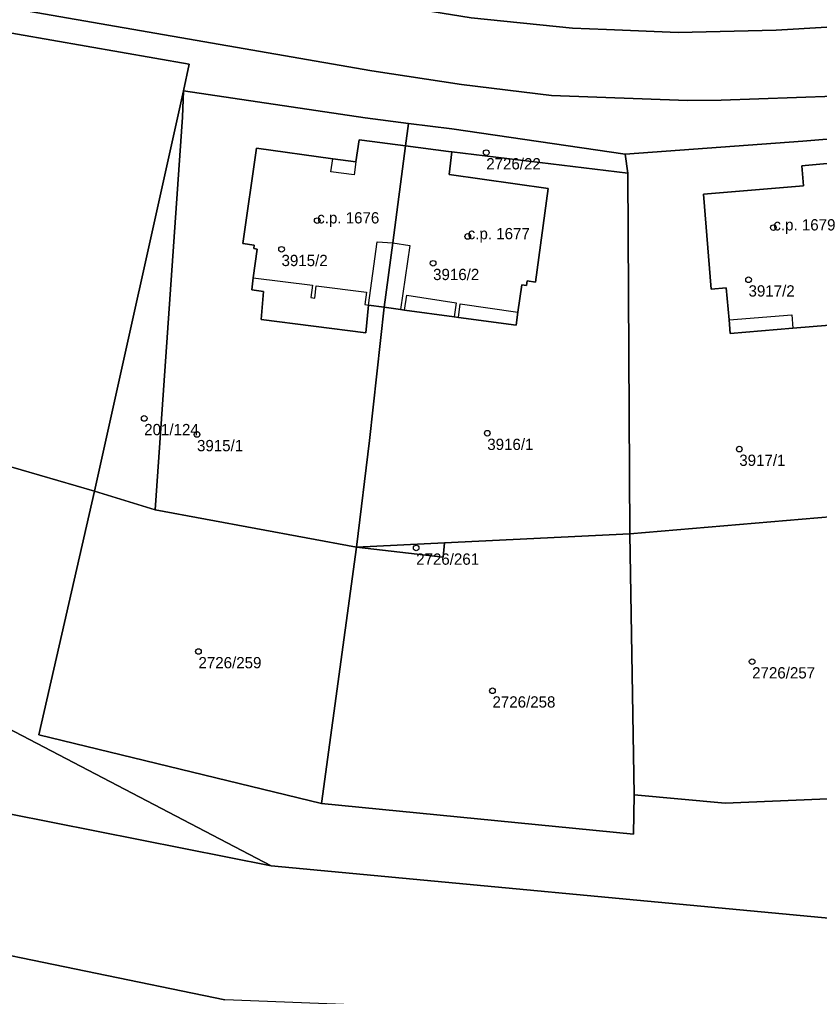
# Model space of a CAD drawing. Extents: x -878211 to -870363, y -1058464 to -1052522.
# Drawn here: x -873441.8 to -873370.9, y -1055893.9 to -1055807.3 of the extents above; entities that cross this region are included whole.
import ezdxf

# ---------------------------------------------------------------- set-up
doc = ezdxf.new("R2010")
doc.units = 0
for name, color, linetype in [('Vrstva 50', 7, 'Continuous'), ('Vrstva 51', 7, 'Continuous'), ('Vrstva 52', 7, 'Continuous')]:
    doc.layers.add(name, color=color, linetype=linetype)

msp = doc.modelspace()

# ---------------------------------------------------------------- linework, layer by layer
at = {"layer": 'Vrstva 50'}
for centre in [(-873400.41, -1055819.09994), (-873415.39, -1055825.12994), (-873374.97, -1055825.74994), (-873402.05, -1055826.52994), (-873418.55, -1055827.66994), (-873405.12, -1055828.90994), (-873377.17, -1055830.36994), (-873430.72, -1055842.65994), (-873426.04, -1055844.07994), (-873400.32, -1055843.96994), (-873377.99, -1055845.37994), (-873406.62, -1055854.13994), (-873425.91, -1055863.31994), (-873376.85, -1055864.21994), (-873399.86, -1055866.79994)]:
    msp.add_circle(centre, 0.25, dxfattribs=at)
at = {"layer": 'Vrstva 51'}
for points in [[(-873356.84, -1055803.41), (-873371.16, -1055804.22), (-873385.11, -1055804.82), (-873399.45, -1055803.39), (-873414.63, -1055800.99), (-873437.47, -1055797.08), (-873438.57, -1055795.04), (-873438.96, -1055798.82), (-873439.35, -1055800.68), (-873410.38, -1055805.78), (-873401.75, -1055807.14), (-873392.77, -1055808.06), (-873389.75, -1055808.18), (-873383.39, -1055808.45), (-873374.72, -1055808.25), (-873358.27, -1055807.27)], [(-873358.27, -1055807.27), (-873374.72, -1055808.25), (-873383.39, -1055808.45), (-873389.75, -1055808.18), (-873392.77, -1055808.06), (-873401.75, -1055807.14), (-873410.38, -1055805.78), (-873439.35, -1055800.68), (-873441, -1055806.55), (-873410.56, -1055811.85), (-873402.6, -1055813.06), (-873394.63, -1055814.05), (-873382.57, -1055814.48), (-873379.59, -1055814.46), (-873369.57, -1055814.1)], [(-873228.36, -1055803.11), (-873252.6, -1055804.97), (-873272.75, -1055806.45), (-873311.4, -1055809.36), (-873348.97, -1055812.62), (-873353.97, -1055813.04), (-873369.57, -1055814.1), (-873379.59, -1055814.46), (-873382.57, -1055814.48), (-873394.63, -1055814.05), (-873402.6, -1055813.06), (-873410.56, -1055811.85), (-873441, -1055806.55), (-873444.64, -1055805.92)], [(-873445.03, -1055808.06), (-873426.74, -1055811.25), (-873427.25, -1055813.63), (-873411.15, -1055816.03), (-873407.3, -1055816.51), (-873403.46, -1055816.99), (-873388.1, -1055819.24), (-873372.36, -1055818.09), (-873368.44, -1055817.76)], [(-873572.66, -1055832.58), (-873532.49, -1055847.79), (-873494.37, -1055856.31), (-873475.69, -1055863.48), (-873446.58, -1055876.95), (-873419.46, -1055882.31), (-873457.13, -1055862.63), (-873486.44, -1055849.24), (-873485.45, -1055854.05), (-873496.02, -1055850.02), (-873491.89, -1055847.77), (-873491.22, -1055847.15), (-873495.61, -1055845.09), (-873503.42, -1055845.52), (-873516.55, -1055843.16), (-873533.06, -1055839.38), (-873569.25, -1055826.74)], [(-873330.3, -1055877.31), (-873343.66, -1055878.5), (-873357.81, -1055879.54), (-873362.81, -1055879.9), (-873363.16, -1055876.07), (-873379.23, -1055876.76), (-873387.31, -1055876.01), (-873387.36, -1055879.5), (-873415, -1055876.78), (-873440.06, -1055870.7), (-873435.13, -1055849.12), (-873453.03, -1055843.9)], [(-873206.35, -1055871.82), (-873238.81, -1055874.13), (-873272.62, -1055876.76), (-873319.29, -1055881.6), (-873369.75, -1055886.98), (-873419.46, -1055882.31), (-873446.58, -1055876.95), (-873475.69, -1055863.48), (-873478.4, -1055869.98), (-873529.79, -1055858.97), (-873567.25, -1055854.5), (-873571.01, -1055846.23), (-873588.63, -1055857.43), (-873597.32, -1055860.12), (-873629.99, -1055867.31), (-873636.76, -1055866.47), (-873681.56, -1055883.48), (-873691.62, -1055888.34), (-873700.03, -1055890.78), (-873702.52, -1055891.99), (-873711.6, -1055894.4)], [(-873457.13, -1055862.63), (-873419.46, -1055882.31), (-873369.75, -1055886.98), (-873319.29, -1055881.6), (-873272.62, -1055876.76), (-873238.81, -1055874.13), (-873206.35, -1055871.82)], [(-873679.05, -1055894.69), (-873665.65, -1055889.77), (-873657.05, -1055890.72), (-873652.22, -1055888.94), (-873625.69, -1055879.65), (-873615.84, -1055874.89), (-873585.98, -1055871.63), (-873562.38, -1055871.95), (-873549.49, -1055872.12), (-873523.82, -1055874.96), (-873485.18, -1055881.48), (-873423.56, -1055894.2)]]:
    msp.add_lwpolyline(points, dxfattribs=at)
for points in [[(-873427.25, -1055813.63), (-873426.74, -1055811.25), (-873445.03, -1055808.06), (-873447.43, -1055807.87), (-873448.9, -1055808.16), (-873454.52, -1055810.15), (-873457.45, -1055810.82), (-873459.45, -1055810.86), (-873460.97, -1055810.74), (-873488.37, -1055805.45), (-873513.44, -1055800.6), (-873530.57, -1055797.26), (-873532.43, -1055797.1), (-873542.31, -1055797.89), (-873542.8, -1055798.26), (-873542.9, -1055798.97), (-873542.67, -1055799.69), (-873514.24, -1055815.7), (-873480.66, -1055834.71), (-873478.24, -1055835.66), (-873452.07, -1055842.06), (-873453.03, -1055843.9), (-873435.13, -1055849.12)], [(-873429.76, -1055850.77), (-873427.34, -1055815.96), (-873427.25, -1055813.63), (-873435.13, -1055849.12)], [(-873411.91, -1055854.07), (-873410.77, -1055844.61), (-873409.46, -1055832.81), (-873410.83, -1055832.62), (-873411.09, -1055835.07), (-873420.36, -1055833.88), (-873420.14, -1055831.4), (-873421.19, -1055831.26), (-873421.06, -1055830.19), (-873420.71, -1055827.65), (-873421.01, -1055827.61), (-873420.97, -1055827.31), (-873421.99, -1055827.16), (-873420.78, -1055818.71), (-873414.01, -1055819.66), (-873411.98, -1055819.92), (-873411.67, -1055817.98), (-873411.43, -1055818.01), (-873407.56, -1055818.5), (-873407.3, -1055816.51), (-873411.15, -1055816.03), (-873427.25, -1055813.63), (-873427.34, -1055815.96), (-873429.76, -1055850.77)], [(-873403.77, -1055819), (-873403.46, -1055819.04), (-873387.86, -1055820.91), (-873388.1, -1055819.24), (-873403.46, -1055816.99), (-873407.3, -1055816.51), (-873407.56, -1055818.5)], [(-873409.46, -1055832.81), (-873408.68, -1055827.11), (-873407.56, -1055818.5), (-873411.43, -1055818.01), (-873411.67, -1055817.98), (-873411.98, -1055819.92), (-873414.01, -1055819.66), (-873420.78, -1055818.71), (-873421.99, -1055827.16), (-873420.97, -1055827.31), (-873421.01, -1055827.61), (-873420.71, -1055827.65), (-873421.06, -1055830.19), (-873421.19, -1055831.26), (-873420.14, -1055831.4), (-873420.36, -1055833.88), (-873411.09, -1055835.07), (-873410.83, -1055832.62)], [(-873387.69, -1055852.9), (-873365.48, -1055850.99), (-873367.49, -1055828.49), (-873369.09, -1055828.63), (-873368.55, -1055834.28), (-873373.23, -1055834.65), (-873378.8, -1055835.13), (-873378.89, -1055833.93), (-873379.15, -1055831.08), (-873380.47, -1055831.21), (-873381.16, -1055822.77), (-873372.3, -1055822.03), (-873372.45, -1055820.27), (-873372.14, -1055820.25), (-873368.25, -1055819.89), (-873368.44, -1055817.76), (-873372.36, -1055818.09), (-873388.1, -1055819.24), (-873387.86, -1055820.91)], [(-873404.11, -1055853.69), (-873387.69, -1055852.9), (-873387.86, -1055820.91), (-873403.46, -1055819.04), (-873403.69, -1055821.03), (-873394.93, -1055822.29), (-873396.04, -1055830.57), (-873396.78, -1055830.47), (-873396.85, -1055830.87), (-873397.27, -1055830.82), (-873397.61, -1055833.24), (-873397.76, -1055834.4), (-873402.88, -1055833.72), (-873403.24, -1055833.67), (-873407.64, -1055833.06), (-873408.01, -1055833.02), (-873409.46, -1055832.81), (-873410.77, -1055844.61), (-873411.91, -1055854.07)], [(-873403.46, -1055819.04), (-873403.77, -1055819), (-873407.56, -1055818.5), (-873408.68, -1055827.11), (-873409.46, -1055832.81), (-873408.01, -1055833.02), (-873407.64, -1055833.06), (-873403.24, -1055833.67), (-873402.88, -1055833.72), (-873397.76, -1055834.4), (-873397.61, -1055833.24), (-873397.27, -1055830.82), (-873396.85, -1055830.87), (-873396.78, -1055830.47), (-873396.04, -1055830.57), (-873394.93, -1055822.29), (-873403.69, -1055821.03)], [(-873367.49, -1055828.49), (-873368.25, -1055819.89), (-873372.14, -1055820.25), (-873372.45, -1055820.27), (-873372.3, -1055822.03), (-873381.16, -1055822.77), (-873380.47, -1055831.21), (-873379.15, -1055831.08), (-873378.89, -1055833.93), (-873378.8, -1055835.13), (-873373.23, -1055834.65), (-873368.55, -1055834.28), (-873369.09, -1055828.63)], [(-873435.13, -1055849.12), (-873440.06, -1055870.7), (-873415, -1055876.78), (-873411.91, -1055854.07), (-873429.76, -1055850.77)], [(-873387.31, -1055876.01), (-873379.23, -1055876.76), (-873363.16, -1055876.07), (-873365.48, -1055850.99), (-873387.69, -1055852.9)], [(-873415, -1055876.78), (-873387.36, -1055879.5), (-873387.31, -1055876.01), (-873387.69, -1055852.9), (-873404.11, -1055853.69), (-873404.24, -1055854.95), (-873411.91, -1055854.07)], [(-873404.11, -1055853.69), (-873411.91, -1055854.07), (-873404.24, -1055854.95)], [(-873549.49, -1055872.12), (-873562.38, -1055871.95), (-873562.4, -1055877.93), (-873558.54, -1055877.63), (-873533.21, -1055880.7), (-873481.19, -1055888.67), (-873459.41, -1055893.16), (-873418.96, -1055905.58), (-873413.5, -1055906.86), (-873399.42, -1055906.54), (-873398.71, -1055903.77), (-873397.12, -1055896.98), (-873406.23, -1055894.87), (-873423.56, -1055894.2), (-873485.18, -1055881.48), (-873523.82, -1055874.96)]]:
    msp.add_lwpolyline(points, close=True, dxfattribs=at)
at = {"layer": 'Vrstva 52'}
for points in [[(-873420.78, -1055818.71), (-873421.99, -1055827.16), (-873420.97, -1055827.31), (-873421.01, -1055827.61), (-873420.71, -1055827.65), (-873421.06, -1055830.19), (-873415.81, -1055830.86), (-873415.96, -1055831.95), (-873415.61, -1055831.99), (-873415.47, -1055830.9), (-873411.03, -1055831.48), (-873411.18, -1055832.57), (-873410.83, -1055832.62), (-873410.09, -1055827), (-873408.68, -1055827.11), (-873407.56, -1055818.5), (-873411.43, -1055818.01), (-873411.67, -1055817.98), (-873411.98, -1055819.92), (-873412.11, -1055821.07), (-873414.17, -1055820.79), (-873414.01, -1055819.66)], [(-873407.56, -1055818.5), (-873408.68, -1055827.11), (-873407.19, -1055827.32), (-873408.01, -1055833.02), (-873407.64, -1055833.06), (-873407.46, -1055831.74), (-873403.07, -1055832.41), (-873403.24, -1055833.67), (-873402.88, -1055833.72), (-873402.72, -1055832.49), (-873397.61, -1055833.24), (-873397.27, -1055830.82), (-873396.85, -1055830.87), (-873396.78, -1055830.47), (-873396.04, -1055830.57), (-873394.93, -1055822.29), (-873403.69, -1055821.03), (-873403.46, -1055819.04), (-873403.77, -1055819)], [(-873369.09, -1055828.63), (-873367.49, -1055828.49), (-873368.25, -1055819.89), (-873372.14, -1055820.25), (-873372.45, -1055820.27), (-873372.3, -1055822.03), (-873381.16, -1055822.77), (-873380.47, -1055831.21), (-873379.15, -1055831.08), (-873378.89, -1055833.93), (-873373.34, -1055833.48), (-873373.23, -1055834.65), (-873368.55, -1055834.28)]]:
    msp.add_lwpolyline(points, close=True, dxfattribs=at)

# ---------------------------------------------------------------- texts
at = {"layer": 'Vrstva 50'}
for s, p in [('2726/22', (-873400.41, -1055820.589)), ('c.p. 1676', (-873415.39, -1055825.379)), ('c.p. 1679', (-873374.97, -1055826)), ('c.p. 1677', (-873402.05, -1055826.78)), ('3915/2', (-873418.55, -1055829.159)), ('3916/2', (-873405.12, -1055830.399)), ('3917/2', (-873377.17, -1055831.859)), ('201/124', (-873430.72, -1055844.149)), ('3915/1', (-873426.04, -1055845.569)), ('3916/1', (-873400.32, -1055845.459)), ('3917/1', (-873377.99, -1055846.869)), ('2726/261', (-873406.62, -1055855.629)), ('2726/259', (-873425.91, -1055864.809)), ('2726/257', (-873376.85, -1055865.709)), ('2726/258', (-873399.86, -1055868.289))]:
    msp.add_text(s, height=0.999996, dxfattribs=at).set_placement(p)

doc.saveas('drawing.dxf')
